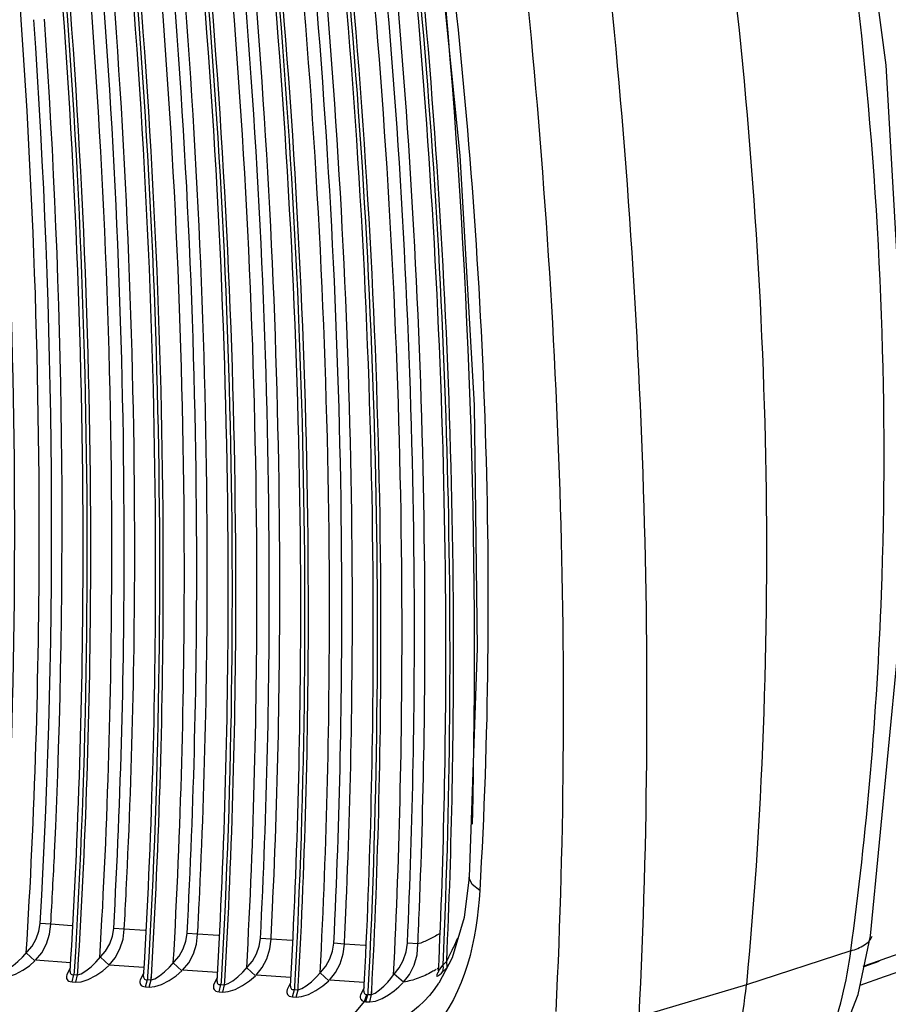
# Paper-space layout 'Sheet' of a CAD drawing. Header units: inches. Extents: x 0.2 to 10.8, y 0.2 to 8.3.
# Tile 304 of 545: x 5.6422 to 5.6879, y 6.5989 to 6.6507. Entities that reach past the tile are written whole.
import ezdxf

# ---------------------------------------------------------------- set-up
doc = ezdxf.new("R2010")
doc.units = ezdxf.units.IN
doc.header["$MEASUREMENT"] = 0
doc.layers.get('0').update_dxf_attribs({"lineweight": 5})

psp = doc.layouts.new('Sheet')

# ---------------------------------------------------------------- linework, layer by layer
at = {"color": 0, "linetype": 'ByBlock', "lineweight": -3}
for p, q in [((5.687698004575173, 6.600355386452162), (5.702692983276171, 6.605422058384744)), ((5.643824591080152, 6.603096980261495), (5.643271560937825, 6.603142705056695)), ((5.644932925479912, 6.603022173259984), (5.643824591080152, 6.603096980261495)), ((5.647689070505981, 6.602836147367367), (5.647135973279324, 6.6028806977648)), ((5.648796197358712, 6.602761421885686), (5.647689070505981, 6.602836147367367)), ((5.651551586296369, 6.602575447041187), (5.650998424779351, 6.602618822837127)), ((5.652657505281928, 6.602500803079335), (5.651551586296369, 6.602575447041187)), ((5.655412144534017, 6.602314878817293), (5.654858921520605, 6.602357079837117)), ((5.656516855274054, 6.602240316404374), (5.655412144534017, 6.602314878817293)), ((5.659270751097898, 6.602054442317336), (5.658717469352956, 6.602095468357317)), ((5.660360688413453, 6.601980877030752), (5.659270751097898, 6.602054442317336)), ((5.66313984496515, 6.602064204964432), (5.662586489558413, 6.60210367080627)), ((5.642993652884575, 6.601168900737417), (5.642538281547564, 6.60159978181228)), ((5.685916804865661, 6.601703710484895), (5.680423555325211, 6.59991795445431)), ((5.644860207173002, 6.601078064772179), (5.643027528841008, 6.601201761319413)), ((5.646895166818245, 6.600940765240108), (5.646439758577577, 6.601370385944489)), ((5.648727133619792, 6.600817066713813), (5.646895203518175, 6.600940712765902)), ((5.650727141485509, 6.600646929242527), (5.650271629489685, 6.601075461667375)), ((5.664231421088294, 6.600635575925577), (5.664449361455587, 6.600948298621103)), ((5.664936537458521, 6.601336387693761), (5.664236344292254, 6.600001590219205)), ((5.664449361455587, 6.600948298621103), (5.664657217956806, 6.601165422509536)), ((5.664494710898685, 6.600826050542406), (5.664449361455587, 6.600948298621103)), ((5.664673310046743, 6.600829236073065), (5.664657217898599, 6.601165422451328)), ((5.686561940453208, 6.600894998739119), (5.687370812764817, 6.601174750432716)), ((5.686613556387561, 6.600881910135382), (5.687414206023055, 6.601163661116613)), ((5.644849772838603, 6.60079910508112), (5.644661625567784, 6.600442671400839)), ((5.644947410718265, 6.600065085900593), (5.64504495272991, 6.600448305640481)), ((5.645050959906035, 6.600609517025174), (5.64504495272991, 6.600448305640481)), ((5.645054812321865, 6.600607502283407), (5.64504495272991, 6.600448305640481)), ((5.64504495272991, 6.600448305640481), (5.645238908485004, 6.600435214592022)), ((5.645141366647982, 6.600051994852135), (5.645238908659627, 6.600435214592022)), ((5.645238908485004, 6.600435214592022), (5.645245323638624, 6.60060176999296)), ((5.645238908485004, 6.600435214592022), (5.645249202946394, 6.60059973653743)), ((5.648717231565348, 6.600538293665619), (5.648529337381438, 6.600181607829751)), ((5.648918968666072, 6.600348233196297), (5.648912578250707, 6.600187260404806)), ((5.648922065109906, 6.60034662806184), (5.648912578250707, 6.600187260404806)), ((5.649107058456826, 6.60017413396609), (5.649113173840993, 6.600341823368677)), ((5.649107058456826, 6.60017413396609), (5.64911702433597, 6.60033982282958)), ((5.652592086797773, 6.60055620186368), (5.650760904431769, 6.600679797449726)), ((5.654590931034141, 6.600386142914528), (5.654135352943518, 6.600813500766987)), ((5.656455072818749, 6.600295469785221), (5.6546246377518, 6.600419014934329)), ((5.658452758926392, 6.600125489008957), (5.657997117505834, 6.600551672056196)), ((5.662388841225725, 6.600051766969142), (5.661898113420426, 6.600474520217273)), ((5.664226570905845, 6.600640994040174), (5.664212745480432, 6.600564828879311)), ((5.664376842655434, 6.600526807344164), (5.664459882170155, 6.600606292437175)), ((5.664459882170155, 6.600606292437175), (5.664494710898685, 6.600826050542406)), ((5.664459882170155, 6.600606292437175), (5.664603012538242, 6.600753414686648)), ((5.664603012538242, 6.600753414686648), (5.664673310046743, 6.600829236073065)), ((5.686407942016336, 6.599901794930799), (5.687698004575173, 6.600355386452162)), ((5.644947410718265, 6.600065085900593), (5.645141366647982, 6.600051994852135)), ((5.648815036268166, 6.599804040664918), (5.648912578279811, 6.600187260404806)), ((5.648912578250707, 6.600187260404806), (5.649107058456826, 6.60017413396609)), ((5.649009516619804, 6.599790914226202), (5.649107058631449, 6.60017413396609)), ((5.652582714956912, 6.600277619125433), (5.652395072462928, 6.599920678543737)), ((5.652680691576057, 6.599543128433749), (5.652778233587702, 6.599926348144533)), ((5.652784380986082, 6.600087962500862), (5.652778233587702, 6.599926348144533)), ((5.652787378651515, 6.600086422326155), (5.652778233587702, 6.599926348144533)), ((5.652778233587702, 6.599926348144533), (5.652973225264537, 6.599913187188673)), ((5.652875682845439, 6.599529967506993), (5.652973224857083, 6.599913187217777)), ((5.652973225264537, 6.599913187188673), (5.652979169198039, 6.600081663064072)), ((5.652973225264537, 6.599913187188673), (5.652982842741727, 6.600079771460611)), ((5.656446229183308, 6.600017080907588), (5.656258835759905, 6.599659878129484)), ((5.656646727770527, 6.599829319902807), (5.656641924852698, 6.599665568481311)), ((5.656650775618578, 6.59982725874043), (5.656641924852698, 6.599665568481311)), ((5.6568374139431, 6.599652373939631), (5.656843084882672, 6.599821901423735)), ((5.660313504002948, 6.600035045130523), (5.658486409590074, 6.600158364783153)), ((5.680423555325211, 6.59991795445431), (5.674760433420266, 6.598231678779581)), ((5.648815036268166, 6.599804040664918), (5.649009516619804, 6.599790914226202)), ((5.652680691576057, 6.599543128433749), (5.652875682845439, 6.599529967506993)), ((5.656544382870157, 6.599282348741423), (5.656641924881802, 6.599665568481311)), ((5.656641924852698, 6.599665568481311), (5.6568374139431, 6.599652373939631)), ((5.656739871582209, 6.599269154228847), (5.656837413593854, 6.599652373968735)), ((5.6568374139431, 6.599652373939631), (5.65684669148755, 6.599820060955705)), ((5.660306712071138, 6.59975495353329), (5.66011782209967, 6.599387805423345)), ((5.660324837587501, 6.59903298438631), (5.660448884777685, 6.599401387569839)), ((5.660408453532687, 6.599022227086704), (5.660503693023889, 6.599405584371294)), ((5.660507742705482, 6.599569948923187), (5.660503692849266, 6.599405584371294)), ((5.660512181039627, 6.599567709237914), (5.660503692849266, 6.599405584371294)), ((5.660503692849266, 6.599405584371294), (5.66063470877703, 6.599400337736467)), ((5.660610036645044, 6.599015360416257), (5.660700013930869, 6.59939889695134)), ((5.66063470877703, 6.599400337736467), (5.660700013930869, 6.59939889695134)), ((5.660700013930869, 6.59939889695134), (5.660704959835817, 6.599562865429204)), ((5.660700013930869, 6.59939889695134), (5.660708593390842, 6.599561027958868)), ((5.656544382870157, 6.599282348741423), (5.656739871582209, 6.599269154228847)), ((5.658640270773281, 6.597014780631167), (5.66032483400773, 6.599032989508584)), ((5.66032483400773, 6.599032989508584), (5.660408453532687, 6.599022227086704)), ((5.660408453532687, 6.599022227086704), (5.660610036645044, 6.599015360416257))]:
    psp.add_line(p, q, dxfattribs=at)
for points in [[(5.686949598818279, 6.602483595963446), (5.688380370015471, 6.617204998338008), (5.688675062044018, 6.632615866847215), (5.687777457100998, 6.648257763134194), (5.685694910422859, 6.664010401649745), (5.682530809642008, 6.679427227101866)], [(5.662135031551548, 6.669986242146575), (5.663996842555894, 6.656866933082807), (5.665339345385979, 6.643511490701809), (5.666094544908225, 6.630393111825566), (5.666257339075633, 6.61761536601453), (5.665844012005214, 6.605576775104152)], [(5.665843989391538, 6.605576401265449), (5.665574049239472, 6.603454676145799), (5.664936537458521, 6.601336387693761)], [(5.666393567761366, 6.604879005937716), (5.665998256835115, 6.605181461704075), (5.665844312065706, 6.60552029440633), (5.665843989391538, 6.605576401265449)], [(5.642840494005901, 6.601947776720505), (5.643057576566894, 6.602322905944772), (5.643205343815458, 6.602731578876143), (5.643271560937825, 6.603142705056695)], [(5.643027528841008, 6.601201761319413), (5.643348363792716, 6.601597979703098), (5.643600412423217, 6.602068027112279), (5.643763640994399, 6.602580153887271), (5.643824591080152, 6.603096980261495)], [(5.64670757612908, 6.601685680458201), (5.646923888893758, 6.602060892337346), (5.647070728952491, 6.602469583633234), (5.647135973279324, 6.6028806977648)], [(5.646895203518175, 6.600940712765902), (5.647215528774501, 6.601337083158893), (5.647466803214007, 6.601807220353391), (5.647629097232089, 6.60231935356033), (5.647689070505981, 6.602836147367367)], [(5.650572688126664, 6.601423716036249), (5.650788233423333, 6.601799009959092), (5.650934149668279, 6.602207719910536), (5.650998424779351, 6.602618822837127)], [(5.650760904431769, 6.600679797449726), (5.651080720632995, 6.601076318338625), (5.651331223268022, 6.601546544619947), (5.651492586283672, 6.602058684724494), (5.651551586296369, 6.602575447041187)], [(5.678585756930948, 6.590276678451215), (5.679159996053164, 6.590489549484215), (5.681427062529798, 6.591783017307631), (5.683437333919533, 6.593730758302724), (5.685099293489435, 6.59631086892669), (5.686302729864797, 6.599400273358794), (5.686949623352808, 6.602483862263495)], [(5.641403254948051, 6.600703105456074), (5.64159765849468, 6.600777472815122), (5.6418395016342, 6.600925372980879), (5.642099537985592, 6.60113293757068), (5.642341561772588, 6.601369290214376), (5.642840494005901, 6.601947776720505)], [(5.654435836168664, 6.601161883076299), (5.654650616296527, 6.601537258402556), (5.654795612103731, 6.601945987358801), (5.654858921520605, 6.602357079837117)], [(5.6546246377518, 6.600419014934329), (5.654943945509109, 6.600815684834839), (5.655193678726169, 6.601285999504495), (5.655354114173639, 6.601798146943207), (5.655412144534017, 6.602314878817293)], [(5.658030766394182, 6.600584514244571), (5.658297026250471, 6.60090018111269), (5.65851104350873, 6.601275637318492), (5.658655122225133, 6.601684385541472), (5.658717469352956, 6.602095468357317)], [(5.658486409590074, 6.600158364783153), (5.658805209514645, 6.600555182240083), (5.659054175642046, 6.601025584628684), (5.659213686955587, 6.601537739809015), (5.659270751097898, 6.602054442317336)], [(5.66189811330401, 6.600474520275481), (5.662159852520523, 6.600801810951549), (5.662374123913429, 6.60119936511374), (5.662521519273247, 6.601644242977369), (5.662586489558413, 6.60210367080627)], [(5.662388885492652, 6.600051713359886), (5.662697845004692, 6.600458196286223), (5.662940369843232, 6.600949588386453), (5.663093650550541, 6.601498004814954), (5.66313984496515, 6.602064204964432)], [(5.645238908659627, 6.600435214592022), (5.645432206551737, 6.600498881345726), (5.64567749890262, 6.600641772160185), (5.645949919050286, 6.600854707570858), (5.646202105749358, 6.601098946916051), (5.64670757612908, 6.601685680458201)], [(5.649107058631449, 6.60017413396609), (5.649298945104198, 6.600236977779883), (5.649542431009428, 6.600378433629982), (5.649814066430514, 6.600590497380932), (5.650067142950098, 6.600835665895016), (5.650572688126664, 6.601423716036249)], [(5.641322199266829, 6.600311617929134), (5.641609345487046, 6.600352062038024), (5.641965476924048, 6.600476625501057), (5.642347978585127, 6.600675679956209), (5.642704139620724, 6.600919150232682), (5.642993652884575, 6.601168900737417)], [(5.645141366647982, 6.600051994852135), (5.645426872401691, 6.600078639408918), (5.645788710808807, 6.600195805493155), (5.646190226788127, 6.600398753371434), (5.646561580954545, 6.600649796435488), (5.646861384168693, 6.600907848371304)], [(5.652973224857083, 6.599913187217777), (5.653163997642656, 6.599975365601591), (5.653407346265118, 6.600116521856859), (5.653675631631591, 6.600325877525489), (5.65392903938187, 6.600571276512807), (5.654435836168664, 6.601161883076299)], [(5.644661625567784, 6.600442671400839), (5.644647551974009, 6.600365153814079), (5.644647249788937, 6.600298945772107), (5.644658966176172, 6.600241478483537), (5.644682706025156, 6.600190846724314), (5.644720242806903, 6.60014625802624), (5.644774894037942, 6.600108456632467), (5.644850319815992, 6.600080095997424), (5.644947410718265, 6.600065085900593)], [(5.644842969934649, 6.60061724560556), (5.644843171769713, 6.600577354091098), (5.644850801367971, 6.60053614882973), (5.644866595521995, 6.600501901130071), (5.644891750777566, 6.600474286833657), (5.644928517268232, 6.60045436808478), (5.644979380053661, 6.600444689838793), (5.64504495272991, 6.600448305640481)], [(5.648710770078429, 6.600356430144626), (5.648711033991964, 6.60031699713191), (5.648718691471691, 6.600275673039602), (5.64873451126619, 6.600241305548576), (5.648759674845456, 6.600213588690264), (5.648796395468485, 6.600193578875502), (5.648847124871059, 6.600183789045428), (5.648912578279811, 6.600187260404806)], [(5.649009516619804, 6.599790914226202), (5.649293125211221, 6.599817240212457), (5.649652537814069, 6.599933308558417), (5.650053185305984, 6.600135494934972), (5.65042613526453, 6.600387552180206), (5.650727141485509, 6.600646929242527)], [(5.652875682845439, 6.599529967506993), (5.653158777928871, 6.599556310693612), (5.653518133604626, 6.599672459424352), (5.65391343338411, 6.59987191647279), (5.654286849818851, 6.600123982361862), (5.654590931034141, 6.600386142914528)], [(5.656837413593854, 6.599652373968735), (5.657026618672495, 6.599713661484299), (5.65726793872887, 6.599853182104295), (5.657535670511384, 6.600061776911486), (5.657789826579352, 6.600307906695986), (5.657997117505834, 6.600551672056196)], [(5.660700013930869, 6.59939889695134), (5.660894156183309, 6.599480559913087), (5.661127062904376, 6.599643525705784), (5.661353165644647, 6.599845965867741), (5.661551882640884, 6.600053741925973), (5.661721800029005, 6.60025355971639), (5.661864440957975, 6.600439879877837)], [(5.664221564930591, 6.600604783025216), (5.664195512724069, 6.600563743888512), (5.664158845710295, 6.600498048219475), (5.664134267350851, 6.600442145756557), (5.664125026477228, 6.600400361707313), (5.664132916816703, 6.600377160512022), (5.66415606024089, 6.600373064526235), (5.664192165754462, 6.60038603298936), (5.664240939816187, 6.600415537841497), (5.664302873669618, 6.600462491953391), (5.664376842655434, 6.600526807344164)], [(5.648529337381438, 6.600181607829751), (5.648515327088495, 6.600104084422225), (5.648515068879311, 6.600037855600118), (5.64852682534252, 6.59998035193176), (5.648550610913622, 6.599929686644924), (5.648588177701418, 6.599885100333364), (5.648642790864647, 6.599847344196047), (5.648718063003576, 6.599819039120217), (5.648815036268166, 6.599804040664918)], [(5.652395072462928, 6.599920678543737), (5.652381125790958, 6.599843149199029), (5.652380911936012, 6.599776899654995), (5.652392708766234, 6.599719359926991), (5.652416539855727, 6.599668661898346), (5.652454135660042, 6.59962407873), (5.652508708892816, 6.599586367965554), (5.652583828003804, 6.599558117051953), (5.652680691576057, 6.599543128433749)], [(5.652576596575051, 6.600095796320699), (5.652576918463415, 6.600056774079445), (5.652584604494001, 6.600015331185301), (5.65260045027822, 6.59998084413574), (5.652625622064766, 6.599953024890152), (5.652662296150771, 6.599932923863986), (5.652712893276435, 6.599923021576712), (5.652778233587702, 6.599926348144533)], [(5.656440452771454, 6.599835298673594), (5.656440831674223, 6.599796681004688), (5.656448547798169, 6.599755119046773), (5.656464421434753, 6.599720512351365), (5.656489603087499, 6.599692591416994), (5.65652623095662, 6.599672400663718), (5.656576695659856, 6.599662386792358), (5.656641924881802, 6.599665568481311)], [(5.656739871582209, 6.599269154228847), (5.65702087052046, 6.599295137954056), (5.657377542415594, 6.599410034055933), (5.65777229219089, 6.599608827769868), (5.658147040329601, 6.599861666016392), (5.658452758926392, 6.600125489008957)], [(5.660610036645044, 6.599015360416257), (5.660904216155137, 6.599061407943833), (5.66125469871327, 6.599201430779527), (5.661593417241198, 6.599395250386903), (5.661890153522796, 6.59960533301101), (5.662143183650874, 6.599815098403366), (5.662354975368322, 6.600016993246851)], [(5.656258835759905, 6.599659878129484), (5.656244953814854, 6.599582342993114), (5.656244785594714, 6.59951607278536), (5.656256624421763, 6.599458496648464), (5.656280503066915, 6.599407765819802), (5.656318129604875, 6.599363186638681), (5.656372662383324, 6.599325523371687), (5.6564476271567, 6.599297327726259), (5.656544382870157, 6.599282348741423)], [(5.66011782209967, 6.599387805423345), (5.660105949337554, 6.599310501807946), (5.660108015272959, 6.599244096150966), (5.660122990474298, 6.59918549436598), (5.660151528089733, 6.59913392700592), (5.660194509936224, 6.599090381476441), (5.660252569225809, 6.599056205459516), (5.66032483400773, 6.599032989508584)], [(5.660302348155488, 6.599575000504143), (5.660303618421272, 6.599528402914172), (5.660313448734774, 6.599486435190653), (5.660332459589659, 6.599451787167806), (5.660361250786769, 6.599425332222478), (5.660400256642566, 6.599408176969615), (5.660448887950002, 6.599401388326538)]]:
    psp.add_lwpolyline(points, dxfattribs=at)
for centre, radius, start, end in [((5.280702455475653, 6.61726849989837), 0.3854161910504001, 358.6756445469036, 5.278163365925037), ((5.268099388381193, 6.624175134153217), 0.3763227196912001, 357.3638622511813, 4.039979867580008), ((5.297203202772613, 6.623309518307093), 0.3472102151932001, 356.662689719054, 357.2856646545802), ((5.301101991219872, 6.622219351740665), 0.3471286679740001, 356.7990147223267, 357.1399617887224), ((5.30426618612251, 6.621168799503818), 0.3477827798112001, 356.9353608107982, 357.1940507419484), ((5.306986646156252, 6.620139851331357), 0.3488811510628, 357.0713793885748, 357.3289463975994), ((5.30971106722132, 6.619108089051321), 0.3499754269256, 357.2069778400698, 357.4634220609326), ((5.312268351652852, 6.618081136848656), 0.3512368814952, 357.3863194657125, 357.5978465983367), ((5.661357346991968, 6.605083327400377), 0.005149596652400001, 302.802706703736, 303.9955873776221)]:
    psp.add_arc(centre, radius, start, end, dxfattribs=at)
for points, knots in [([(5.635893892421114, 6.692502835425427), (5.637226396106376, 6.684737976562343), (5.641586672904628, 6.654424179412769), (5.642640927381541, 6.623594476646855), (5.641187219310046, 6.600894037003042)], [0, 0, 0, 0, 0.257250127, 1, 1, 1, 1]), ([(5.642538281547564, 6.60159978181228), (5.642991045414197, 6.608867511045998), (5.643902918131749, 6.63891944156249), (5.641173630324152, 6.669048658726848), (5.637365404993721, 6.691500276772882)], [0, 0, 0, 0, 0.2422901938, 1, 1, 1, 1]), ([(5.644842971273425, 6.600617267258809), (5.64529680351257, 6.607894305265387), (5.64621146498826, 6.637989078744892), (5.643478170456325, 6.668161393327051), (5.63966410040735, 6.690646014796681)], [0, 0, 0, 0, 0.2422559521, 1, 1, 1, 1]), ([(5.639861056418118, 6.690540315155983), (5.641152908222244, 6.682918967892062), (5.64538659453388, 6.653154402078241), (5.646430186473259, 6.622898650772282), (5.645054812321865, 6.600607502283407)], [0, 0, 0, 0, 0.2571235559, 1, 1, 1, 1]), ([(5.645249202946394, 6.60059973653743), (5.645701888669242, 6.607862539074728), (5.646612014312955, 6.637895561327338), (5.64387565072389, 6.668005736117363), (5.640059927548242, 6.690441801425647)], [0, 0, 0, 0, 0.2422795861, 1, 1, 1, 1]), ([(5.646405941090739, 6.601337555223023), (5.646833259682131, 6.608472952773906), (5.647677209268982, 6.637955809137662), (5.645020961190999, 6.667508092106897), (5.641330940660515, 6.689537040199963)], [0, 0, 0, 0, 0.2424423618, 1, 1, 1, 1]), ([(5.647798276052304, 6.604898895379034), (5.648136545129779, 6.611669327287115), (5.64871617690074, 6.639573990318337), (5.646186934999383, 6.667519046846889), (5.642767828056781, 6.688363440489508)], [0, 0, 0, 0, 0.2429545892, 1, 1, 1, 1]), ([(5.648710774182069, 6.60035649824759), (5.649139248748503, 6.607503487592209), (5.64998578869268, 6.63703867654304), (5.647323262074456, 6.666643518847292), (5.643624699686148, 6.688712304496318)], [0, 0, 0, 0, 0.242406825, 1, 1, 1, 1]), ([(5.643826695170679, 6.688575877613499), (5.645078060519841, 6.681100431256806), (5.64918567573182, 6.651894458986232), (5.650219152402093, 6.622221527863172), (5.648922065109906, 6.60034662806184)], [0, 0, 0, 0, 0.2569937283, 1, 1, 1, 1]), ([(5.64911702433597, 6.60033982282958), (5.649544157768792, 6.607470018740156), (5.65038608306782, 6.636932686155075), (5.647723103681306, 6.666464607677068), (5.644026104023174, 6.688477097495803)], [0, 0, 0, 0, 0.2424326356, 1, 1, 1, 1]), ([(5.647135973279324, 6.6028806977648), (5.647522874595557, 6.609798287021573), (5.648259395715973, 6.638346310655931), (5.645721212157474, 6.666951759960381), (5.642221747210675, 6.688286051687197)], [0, 0, 0, 0, 0.242694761, 1, 1, 1, 1]), ([(5.650271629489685, 6.601075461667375), (5.650674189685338, 6.608078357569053), (5.651452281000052, 6.636992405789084), (5.64886810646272, 6.66596846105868), (5.64529445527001, 6.687574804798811)], [0, 0, 0, 0, 0.2425943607, 1, 1, 1, 1]), ([(5.650998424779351, 6.602618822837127), (5.651361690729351, 6.609403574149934), (5.652035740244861, 6.63738323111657), (5.649568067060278, 6.665413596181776), (5.646181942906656, 6.686325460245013)], [0, 0, 0, 0, 0.2428442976, 1, 1, 1, 1]), ([(5.651631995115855, 6.604143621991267), (5.651959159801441, 6.610818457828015), (5.652516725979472, 6.638317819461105), (5.650055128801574, 6.665855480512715), (5.646728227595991, 6.686401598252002)], [0, 0, 0, 0, 0.2430429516, 1, 1, 1, 1]), ([(5.652576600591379, 6.600095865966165), (5.652980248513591, 6.607110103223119), (5.653760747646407, 6.636075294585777), (5.651170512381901, 6.665102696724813), (5.647588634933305, 6.686747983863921)], [0, 0, 0, 0, 0.2425590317, 1, 1, 1, 1]), ([(5.647790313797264, 6.686612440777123), (5.649001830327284, 6.679282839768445), (5.652985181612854, 6.650635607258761), (5.654008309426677, 6.621544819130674), (5.652787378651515, 6.600086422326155)], [0, 0, 0, 0, 0.2568637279, 1, 1, 1, 1]), ([(5.652982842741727, 6.600079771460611), (5.653385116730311, 6.607077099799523), (5.654160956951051, 6.635969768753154), (5.651570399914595, 6.664924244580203), (5.647990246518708, 6.686513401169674)], [0, 0, 0, 0, 0.2425816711, 1, 1, 1, 1]), ([(5.654135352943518, 6.600813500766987), (5.65451383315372, 6.607683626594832), (5.655228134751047, 6.63602913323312), (5.652715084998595, 6.664429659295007), (5.649255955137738, 6.685613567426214)], [0, 0, 0, 0, 0.2427426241, 1, 1, 1, 1]), ([(5.656440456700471, 6.599835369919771), (5.656819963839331, 6.606716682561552), (5.657536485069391, 6.635112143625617), (5.655017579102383, 6.66356280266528), (5.65155054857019, 6.684784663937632)], [0, 0, 0, 0, 0.242710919, 1, 1, 1, 1]), ([(5.654858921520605, 6.602357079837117), (5.655199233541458, 6.609008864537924), (5.655812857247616, 6.636420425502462), (5.653414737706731, 6.663876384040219), (5.650140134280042, 6.684365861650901)], [0, 0, 0, 0, 0.2429948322, 1, 1, 1, 1]), ([(5.655488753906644, 6.603881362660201), (5.655793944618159, 6.610422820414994), (5.656294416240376, 6.637353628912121), (5.653902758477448, 6.66431709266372), (5.65068661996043, 6.684440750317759)], [0, 0, 0, 0, 0.2431917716, 1, 1, 1, 1]), ([(5.651751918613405, 6.684650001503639), (5.652924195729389, 6.677466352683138), (5.656785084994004, 6.649378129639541), (5.657797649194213, 6.620868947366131), (5.656650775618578, 6.59982725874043)], [0, 0, 0, 0, 0.2567288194, 1, 1, 1, 1]), ([(5.65684669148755, 6.599820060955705), (5.657224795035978, 6.606684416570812), (5.657936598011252, 6.635007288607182), (5.655417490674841, 6.663384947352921), (5.651952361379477, 6.684550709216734)], [0, 0, 0, 0, 0.2427332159, 1, 1, 1, 1]), ([(5.657997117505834, 6.600551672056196), (5.658352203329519, 6.607288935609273), (5.659004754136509, 6.635066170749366), (5.656561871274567, 6.662891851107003), (5.653215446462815, 6.683653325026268)], [0, 0, 0, 0, 0.2428931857, 1, 1, 1, 1]), ([(5.658717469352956, 6.602095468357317), (5.659035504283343, 6.608614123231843), (5.65959073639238, 6.635457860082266), (5.657261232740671, 6.662340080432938), (5.654096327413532, 6.682407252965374)], [0, 0, 0, 0, 0.2431450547, 1, 1, 1, 1]), ([(5.659343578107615, 6.603619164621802), (5.659627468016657, 6.610027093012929), (5.660072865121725, 6.636389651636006), (5.657750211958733, 6.662779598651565), (5.654643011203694, 6.682480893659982)], [0, 0, 0, 0, 0.2433402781, 1, 1, 1, 1]), ([(5.660302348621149, 6.599575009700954), (5.660656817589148, 6.606293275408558), (5.661312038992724, 6.633993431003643), (5.658891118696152, 6.661742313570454), (5.65557044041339, 6.682449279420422)], [0, 0, 0, 0, 0.2428815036, 1, 1, 1, 1]), ([(5.655779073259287, 6.682267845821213), (5.656900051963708, 6.675264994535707), (5.660597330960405, 6.647872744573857), (5.661581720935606, 6.620087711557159), (5.660512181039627, 6.599567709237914)], [0, 0, 0, 0, 0.2565860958, 1, 1, 1, 1]), ([(5.660708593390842, 6.599561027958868), (5.661061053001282, 6.606251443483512), (5.661711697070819, 6.633832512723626), (5.659300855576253, 6.661461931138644), (5.655994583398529, 6.682078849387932)], [0, 0, 0, 0, 0.2429182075, 1, 1, 1, 1]), ([(5.661864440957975, 6.600439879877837), (5.662189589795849, 6.606956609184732), (5.662773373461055, 6.633796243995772), (5.66046933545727, 6.660677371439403), (5.657322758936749, 6.680745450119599)], [0, 0, 0, 0, 0.2431183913, 1, 1, 1, 1]), ([(5.662586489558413, 6.60210367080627), (5.662874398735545, 6.608410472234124), (5.663356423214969, 6.634354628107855), (5.661147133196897, 6.660330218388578), (5.658161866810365, 6.679730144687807)], [0, 0, 0, 0, 0.2433681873, 1, 1, 1, 1]), ([(5.663196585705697, 6.603359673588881), (5.663453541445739, 6.609484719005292), (5.663852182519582, 6.634654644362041), (5.661726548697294, 6.659848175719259), (5.658881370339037, 6.678670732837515)], [0, 0, 0, 0, 0.2435919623, 1, 1, 1, 1]), ([(5.685916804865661, 6.601703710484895), (5.686763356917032, 6.607914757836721), (5.688961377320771, 6.633656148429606), (5.686052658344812, 6.659748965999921), (5.681483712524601, 6.678747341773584)], [0, 0, 0, 0, 0.2428838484, 1, 1, 1, 1]), ([(5.675987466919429, 6.677013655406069), (5.67728209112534, 6.670464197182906), (5.681442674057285, 6.645013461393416), (5.682229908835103, 6.618946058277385), (5.680423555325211, 6.59991795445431)], [0, 0, 0, 0, 0.2588688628, 1, 1, 1, 1]), ([(5.664226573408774, 6.600641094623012), (5.664513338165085, 6.606798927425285), (5.66502294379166, 6.632124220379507), (5.662963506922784, 6.65748400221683), (5.660149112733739, 6.676435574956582)], [0, 0, 0, 0, 0.243426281, 1, 1, 1, 1]), ([(5.660415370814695, 6.675854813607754), (5.661349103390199, 6.669514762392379), (5.664440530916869, 6.644679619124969), (5.665287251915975, 6.619546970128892), (5.664449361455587, 6.600948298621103)], [0, 0, 0, 0, 0.2560715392, 1, 1, 1, 1]), ([(5.664657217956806, 6.601165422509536), (5.664927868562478, 6.607190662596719), (5.665398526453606, 6.631954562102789), (5.663404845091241, 6.656749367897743), (5.660688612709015, 6.675282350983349)], [0, 0, 0, 0, 0.2435685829, 1, 1, 1, 1]), ([(5.67032734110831, 6.675275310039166), (5.671352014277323, 6.668652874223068), (5.674684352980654, 6.64312399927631), (5.67573015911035, 6.61725317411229), (5.674760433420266, 6.598231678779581)], [0, 0, 0, 0, 0.2602682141, 1, 1, 1, 1]), ([(5.666013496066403, 6.674652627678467), (5.667016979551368, 6.668107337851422), (5.67028311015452, 6.642876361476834), (5.671323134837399, 6.617315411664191), (5.670394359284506, 6.598516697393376)], [0, 0, 0, 0, 0.2602546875, 1, 1, 1, 1]), ([(5.662650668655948, 6.669927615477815), (5.663553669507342, 6.664345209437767), (5.666486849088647, 6.642803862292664), (5.667331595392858, 6.620938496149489), (5.66639356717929, 6.604879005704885)], [0, 0, 0, 0, 0.2600962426, 1, 1, 1, 1]), ([(5.687370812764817, 6.601174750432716), (5.689765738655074, 6.60200257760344), (5.69456958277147, 6.603654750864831), (5.699378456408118, 6.605292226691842), (5.701789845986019, 6.606109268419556)], [0, 0, 0, 0, 0.498810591, 1, 1, 1, 1]), ([(5.66639356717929, 6.604879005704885), (5.666242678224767, 6.602296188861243), (5.665196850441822, 6.597264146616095), (5.660291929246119, 6.594868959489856), (5.65821147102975, 6.594947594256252)], [0, 0, 0, 0, 0.5541078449, 1, 1, 1, 1]), ([(5.664272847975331, 6.602602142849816), (5.664097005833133, 6.602484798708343), (5.663731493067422, 6.602276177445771), (5.663338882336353, 6.602124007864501), (5.66313984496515, 6.602064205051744)], [0, 0, 0, 0, 0.5042613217, 1, 1, 1, 1]), ([(5.685916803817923, 6.601703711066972), (5.686171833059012, 6.601770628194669), (5.686599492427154, 6.601941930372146), (5.686973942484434, 6.602279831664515), (5.687035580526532, 6.60246918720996)], [0, 0, 0, 0, 0.5697143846, 1, 1, 1, 1]), ([(5.664657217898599, 6.601165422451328), (5.664760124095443, 6.601351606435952), (5.664964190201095, 6.601756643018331), (5.665151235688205, 6.602169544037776), (5.665247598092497, 6.602389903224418)], [0, 0, 0, 0, 0.4693567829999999, 1, 1, 1, 1]), ([(5.680071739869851, 6.590955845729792), (5.680850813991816, 6.591414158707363), (5.68408929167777, 6.594137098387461), (5.685495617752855, 6.598471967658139), (5.685916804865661, 6.601703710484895)], [0, 0, 0, 0, 0.2171255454, 1, 1, 1, 1]), ([(5.663872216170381, 6.600589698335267), (5.663641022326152, 6.600460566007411), (5.663159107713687, 6.600239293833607), (5.662647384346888, 6.600099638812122), (5.662388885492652, 6.600051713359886)], [0, 0, 0, 0, 0.5018084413, 1, 1, 1, 1]), ([(5.664101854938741, 6.600726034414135), (5.664064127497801, 6.60070227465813), (5.663988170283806, 6.600655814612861), (5.663911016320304, 6.600611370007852), (5.663872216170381, 6.600589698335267)], [0, 0, 0, 0, 0.5008058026, 1, 1, 1, 1]), ([(5.673428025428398, 6.588545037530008), (5.674377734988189, 6.588863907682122), (5.678473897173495, 6.591250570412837), (5.680082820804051, 6.596328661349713), (5.680423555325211, 6.59991795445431)], [0, 0, 0, 0, 0.2174428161, 1, 1, 1, 1])]:
    psp.add_open_spline(points, degree=3, knots=knots, dxfattribs=at)
for points in [[(5.643271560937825, 6.603142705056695), (5.644193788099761, 6.618954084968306), (5.644030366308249, 6.634855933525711), (5.642935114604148, 6.650656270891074)], [(5.664232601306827, 6.599995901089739), (5.663074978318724, 6.598228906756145), (5.66075139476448, 6.59694051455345), (5.658640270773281, 6.597014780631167)]]:
    psp.add_open_spline(points, degree=3, dxfattribs=at)

doc.saveas('drawing.dxf')
